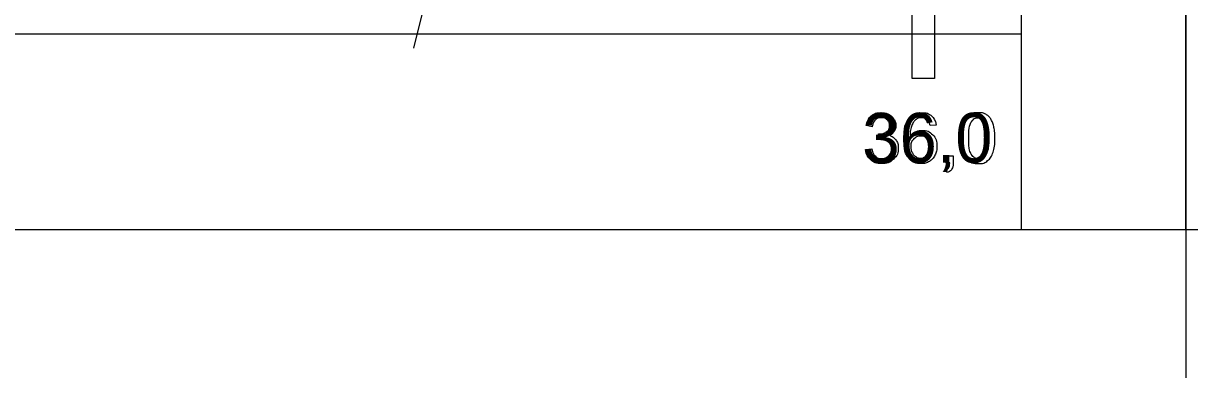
# Model space of a CAD drawing. Extents: x 700746 to 706058, y 6570320 to 6580460.
# Drawn here: x 705167.1 to 705298.1, y 6575707.2 to 6575747.1 of the extents above; entities that cross this region are included whole.
import ezdxf

# ---------------------------------------------------------------- set-up
doc = ezdxf.new("R2010")
doc.units = 0
for name, color, linetype in [('GEOLPUNKT', 7, 'Continuous'), ('Plokid', 7, 'Continuous'), ('Täide', 7, 'Continuous'), ('vahekiht', 7, 'Continuous')]:
    doc.layers.add(name, color=color, linetype=linetype)

msp = doc.modelspace()

# ---------------------------------------------------------------- linework, layer by layer
at = {"layer": 'GEOLPUNKT'}
for points in [[(705269.44, 6576097.27), (705269.44, 6575740.87)], [(705262.47, 6575735.43), (705261.78, 6575735.56)], [(705269.63, 6575735.61), (705268.95, 6575735.56)], [(705263.07, 6575734.04), (705263.15, 6575734.65)], [(705261.71, 6575732.87), (705262.4, 6575732.96)], [(705270.78, 6575731.39), (705270.78, 6575732.17), (705271.56, 6575732.17), (705271.56, 6575731.39)], [(705270.92, 6575730.28), (705270.73, 6575730.57)], [(705271.17, 6575731.39), (705270.78, 6575731.39)]]:
    msp.add_lwpolyline(points, dxfattribs=at)
msp.add_lwpolyline([(705266.94, 6575780.87), (705269.44, 6575780.87), (705269.44, 6575740.87), (705266.94, 6575740.87)], close=True, dxfattribs=at)
for points in [[(705261.78, 6575735.56), (705261.91, 6575736.25), (705262.35, 6575736.63), (705262.8, 6575737.01), (705263.47, 6575737.01), (705263.93, 6575737.01), (705264.31, 6575736.81), (705264.7, 6575736.62), (705264.9, 6575736.28), (705265.11, 6575735.94), (705265.11, 6575735.56), (705265.11, 6575735.19), (705264.91, 6575734.9), (705264.72, 6575734.6), (705264.34, 6575734.42), (705264.83, 6575734.31), (705265.11, 6575733.95), (705265.38, 6575733.59), (705265.38, 6575733.05), (705265.38, 6575732.31), (705264.85, 6575731.8), (705264.31, 6575731.29), (705263.49, 6575731.29), (705262.76, 6575731.29), (705262.27, 6575731.73), (705261.78, 6575732.17), (705261.71, 6575732.87)], [(705268.95, 6575735.56), (705268.86, 6575735.97), (705268.69, 6575736.15), (705268.41, 6575736.45), (705268, 6575736.45), (705267.67, 6575736.45), (705267.42, 6575736.26), (705267.09, 6575736.03), (705266.91, 6575735.57), (705266.72, 6575735.12), (705266.71, 6575734.28), (705266.96, 6575734.65), (705267.32, 6575734.84), (705267.68, 6575735.02), (705268.07, 6575735.02), (705268.76, 6575735.02), (705269.25, 6575734.52), (705269.73, 6575734.01), (705269.73, 6575733.21), (705269.73, 6575732.68), (705269.5, 6575732.23), (705269.27, 6575731.78), (705268.88, 6575731.54), (705268.48, 6575731.29), (705267.97, 6575731.29), (705267.11, 6575731.29), (705266.57, 6575731.93), (705266.03, 6575732.56), (705266.03, 6575734.01), (705266.03, 6575735.63), (705266.63, 6575736.37), (705267.15, 6575737.01), (705268.04, 6575737.01), (705268.7, 6575737.01), (705269.12, 6575736.64), (705269.55, 6575736.27), (705269.63, 6575735.61)], [(705272.58, 6575734.15), (705272.58, 6575735.14), (705272.78, 6575735.75), (705272.99, 6575736.36), (705273.39, 6575736.68), (705273.79, 6575737.01), (705274.41, 6575737.01), (705274.86, 6575737.01), (705275.2, 6575736.83), (705275.54, 6575736.65), (705275.76, 6575736.31), (705275.98, 6575735.96), (705276.1, 6575735.47), (705276.23, 6575734.98), (705276.23, 6575734.15), (705276.23, 6575733.17), (705276.03, 6575732.56), (705275.83, 6575731.95), (705275.42, 6575731.62), (705275.02, 6575731.29), (705274.41, 6575731.29), (705273.6, 6575731.29), (705273.13, 6575731.87), (705272.58, 6575732.57), (705272.58, 6575734.15)], [(705263.15, 6575734.65), (705263.21, 6575734.64), (705263.26, 6575734.64), (705263.7, 6575734.64), (705264.05, 6575734.87), (705264.4, 6575735.1), (705264.4, 6575735.57), (705264.4, 6575735.95), (705264.14, 6575736.2), (705263.89, 6575736.45), (705263.48, 6575736.45), (705263.08, 6575736.45), (705262.81, 6575736.19), (705262.55, 6575735.94), (705262.47, 6575735.43)], [(705273.29, 6575734.15), (705273.29, 6575732.77), (705273.61, 6575732.31), (705273.93, 6575731.86), (705274.41, 6575731.86), (705274.88, 6575731.86), (705275.2, 6575732.32), (705275.52, 6575732.77), (705275.52, 6575734.15), (705275.52, 6575735.53), (705275.2, 6575735.99), (705274.88, 6575736.44), (705274.4, 6575736.44), (705273.93, 6575736.44), (705273.64, 6575736.04), (705273.29, 6575735.53), (705273.29, 6575734.15)], [(705262.4, 6575732.96), (705262.52, 6575732.38), (705262.8, 6575732.12), (705263.09, 6575731.86), (705263.5, 6575731.86), (705263.98, 6575731.86), (705264.32, 6575732.2), (705264.65, 6575732.53), (705264.65, 6575733.03), (705264.65, 6575733.5), (705264.34, 6575733.81), (705264.03, 6575734.12), (705263.55, 6575734.12), (705263.36, 6575734.12), (705263.07, 6575734.04)], [(705266.82, 6575733.2), (705266.82, 6575732.85), (705266.97, 6575732.52), (705267.12, 6575732.2), (705267.39, 6575732.03), (705267.66, 6575731.86), (705267.96, 6575731.86), (705268.4, 6575731.86), (705268.71, 6575732.21), (705269.02, 6575732.56), (705269.02, 6575733.17), (705269.02, 6575733.75), (705268.71, 6575734.08), (705268.4, 6575734.41), (705267.93, 6575734.41), (705267.47, 6575734.41), (705267.14, 6575734.08), (705266.82, 6575733.75), (705266.82, 6575733.2)], [(705270.73, 6575730.57), (705270.95, 6575730.67), (705271.05, 6575730.85), (705271.16, 6575731.04), (705271.17, 6575731.39)], [(705271.56, 6575731.39), (705271.56, 6575730.96), (705271.41, 6575730.69), (705271.26, 6575730.42), (705270.92, 6575730.28)]]:
    msp.add_open_spline(points, degree=3, dxfattribs=at)
at = {"layer": 'Plokid'}
for p, q in [((705297.67, 6576123.87), (705297.67, 6575707.21)), ((705279.24, 6575723.86), (705279.24, 6576087.75)), ((705037.09, 6575745.9), (705279.14, 6575745.87))]:
    msp.add_line(p, q, dxfattribs=at)
at = {"layer": 'Täide'}
for p, q in [((705297.67, 6575723.87), (705297.67, 6576082.98)), ((704984.75, 6575723.87), (705303.72, 6575723.87)), ((704984.75, 6575723.87), (705297.67, 6575723.87))]:
    msp.add_line(p, q, dxfattribs=at)
at = {"layer": 'vahekiht'}
msp.add_lwpolyline([(705277.24, 6576090.64), (705248.21, 6575894.49), (705210.94, 6575744.27)], dxfattribs=at)

# ---------------------------------------------------------------- texts
at = {"layer": 'GEOLPUNKT'}
msp.add_text('36,0', height=5.6, dxfattribs=at).set_placement((705261.38, 6575731.39))

doc.saveas('drawing.dxf')
